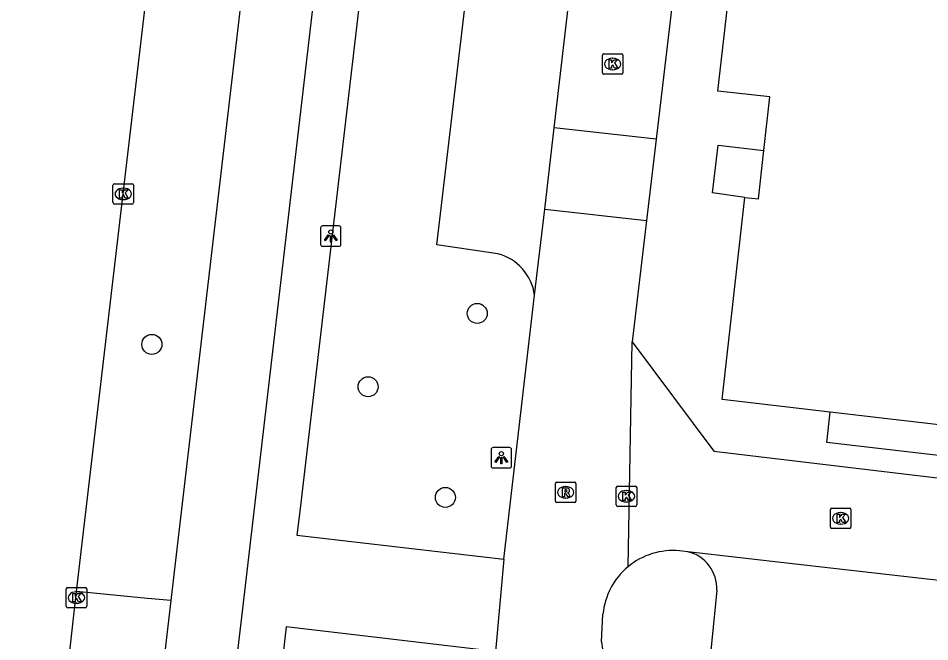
# Model space of a CAD drawing. Extents: x 161243 to 161752, y 384138 to 384885.
# Drawn here: x 161262.07 to 161306.61, y 384325.97 to 384356.46 of the extents above; entities that cross this region are included whole.
import ezdxf

# ---------------------------------------------------------------- set-up
doc = ezdxf.new("R2010")
doc.units = 0
for name, color, linetype in [('IMGEO_Boom', 7, 'Continuous'), ('IMGEO_Fietspad_gesloten', 7, 'Continuous'), ('IMGEO_Kolk', 7, 'Continuous'), ('IMGEO_Lichtpunt', 7, 'Continuous'), ('IMGEO_OVBaan_gesloten', 7, 'Continuous'), ('IMGEO_Pand', 7, 'Continuous'), ('IMGEO_Parkeervlak_open', 7, 'Continuous'), ('IMGEO_Rijbaan_lokaal_open', 7, 'Continuous'), ('IMGEO_Rioolput', 7, 'Continuous'), ('IMGEO_Voetpad_open', 7, 'Continuous')]:
    doc.layers.add(name, color=color, linetype=linetype)

msp = doc.modelspace()

# ---------------------------------------------------------------- linework, layer by layer
at = {"layer": 'IMGEO_Boom'}
for centre in [(161284.497, 384342.025), (161268.596, 384340.51), (161279.162, 384338.438), (161282.938, 384333.026)]:
    msp.add_circle(centre, 0.489, dxfattribs=at)
at = {"layer": 'IMGEO_Fietspad_gesloten'}
for points in [[(161270.005, 384301.578), (161270.134, 384303.063), (161273.019, 384327.449), (161276.269, 384355.259), (161281.811, 384402.692), (161289.671, 384470.352), (161296.755, 384531.182), (161299.82, 384554.106), (161304.483, 384590.763), (161310.58, 384642.356), (161311.044, 384646.284), (161311.712, 384651.942), (161311.774, 384652.424)], [(161306.453, 384637.728), (161300.999, 384591.473), (161296.311, 384554.647), (161293.323, 384531.813), (161286.202, 384471.417), (161278.307, 384403.15), (161275.866, 384382.258), (161272.845, 384356.399), (161269.542, 384328.133), (161269.524, 384327.978)], [(161269.524, 384327.978), (161266.559, 384302.554), (161265.412, 384302.67), (161262.065, 384303.024)]]:
    msp.add_lwpolyline(points, dxfattribs=at)
at = {"layer": 'IMGEO_Kolk'}
for p, q in [((161290.615, 384353.798), (161290.615, 384354.65)), ((161290.69, 384354.724), (161291.542, 384354.724)), ((161291.103, 384354.504), (161291.128, 384354.504)), ((161291.616, 384354.65), (161291.616, 384353.798)), ((161291.126, 384353.944), (161291.101, 384353.944)), ((161291.542, 384353.724), (161290.69, 384353.724)), ((161266.696, 384347.443), (161266.696, 384348.295)), ((161266.771, 384348.369), (161267.623, 384348.369)), ((161267.184, 384348.149), (161267.209, 384348.149)), ((161267.697, 384348.295), (161267.697, 384347.443)), ((161267.623, 384347.369), (161266.771, 384347.369)), ((161267.207, 384347.589), (161267.182, 384347.589)), ((161291.288, 384332.656), (161291.288, 384333.508)), ((161291.363, 384333.582), (161292.215, 384333.582)), ((161292.289, 384333.508), (161292.289, 384332.656)), ((161291.776, 384333.362), (161291.801, 384333.362)), ((161292.215, 384332.582), (161291.363, 384332.582)), ((161291.799, 384332.802), (161291.774, 384332.802)), ((161301.833, 384332.502), (161302.685, 384332.502)), ((161301.758, 384331.576), (161301.758, 384332.428)), ((161302.246, 384332.282), (161302.271, 384332.282)), ((161302.759, 384332.428), (161302.759, 384331.576)), ((161302.269, 384331.722), (161302.244, 384331.722)), ((161302.685, 384331.502), (161301.833, 384331.502)), ((161264.41, 384327.701), (161264.41, 384328.553)), ((161264.485, 384328.627), (161265.337, 384328.627)), ((161265.411, 384328.553), (161265.411, 384327.701)), ((161264.898, 384328.407), (161264.923, 384328.407)), ((161265.337, 384327.627), (161264.485, 384327.627)), ((161264.921, 384327.847), (161264.896, 384327.847))]:
    msp.add_line(p, q, dxfattribs=at)
for points in [[(161290.615, 384353.798), (161290.615, 384354.65)], [(161290.69, 384354.724), (161291.542, 384354.724)], [(161290.936, 384354.424), (161291.059, 384354.424), (161291.059, 384354.273), (161291.189, 384354.424), (161291.353, 384354.424), (161291.207, 384354.273), (161291.36, 384354.024), (161291.208, 384354.024), (161291.123, 384354.188), (161291.059, 384354.121), (161291.059, 384354.024), (161290.936, 384354.024), (161290.936, 384354.424)], [(161291.616, 384354.65), (161291.616, 384353.798)], [(161291.542, 384353.724), (161290.69, 384353.724)], [(161266.696, 384347.443), (161266.696, 384348.295)], [(161266.771, 384348.369), (161267.623, 384348.369)], [(161267.697, 384348.295), (161267.697, 384347.443)], [(161267.017, 384348.069), (161267.14, 384348.069), (161267.14, 384347.918), (161267.27, 384348.069), (161267.434, 384348.069), (161267.288, 384347.918), (161267.441, 384347.669), (161267.289, 384347.669), (161267.204, 384347.833), (161267.14, 384347.766), (161267.14, 384347.669), (161267.017, 384347.669), (161267.017, 384348.069)], [(161267.623, 384347.369), (161266.771, 384347.369)], [(161291.288, 384332.656), (161291.288, 384333.508)], [(161291.363, 384333.582), (161292.215, 384333.582)], [(161292.289, 384333.508), (161292.289, 384332.656)], [(161291.609, 384333.282), (161291.732, 384333.282), (161291.732, 384333.131), (161291.862, 384333.282), (161292.026, 384333.282), (161291.88, 384333.131), (161292.033, 384332.882), (161291.881, 384332.882), (161291.796, 384333.046), (161291.732, 384332.979), (161291.732, 384332.882), (161291.609, 384332.882), (161291.609, 384333.282)], [(161292.215, 384332.582), (161291.363, 384332.582)], [(161301.833, 384332.502), (161302.685, 384332.502)], [(161301.758, 384331.576), (161301.758, 384332.428)], [(161302.079, 384332.202), (161302.202, 384332.202), (161302.202, 384332.051), (161302.332, 384332.202), (161302.496, 384332.202), (161302.35, 384332.051), (161302.503, 384331.802), (161302.351, 384331.802), (161302.266, 384331.966), (161302.202, 384331.899), (161302.202, 384331.802), (161302.079, 384331.802), (161302.079, 384332.202)], [(161302.759, 384332.428), (161302.759, 384331.576)], [(161302.685, 384331.502), (161301.833, 384331.502)], [(161264.41, 384327.701), (161264.41, 384328.553)], [(161264.485, 384328.627), (161265.337, 384328.627)], [(161265.411, 384328.553), (161265.411, 384327.701)], [(161264.731, 384328.327), (161264.854, 384328.327), (161264.854, 384328.176), (161264.984, 384328.327), (161265.148, 384328.327), (161265.002, 384328.176), (161265.155, 384327.927), (161265.003, 384327.927), (161264.918, 384328.091), (161264.854, 384328.024), (161264.854, 384327.927), (161264.731, 384327.927), (161264.731, 384328.327)], [(161265.337, 384327.627), (161264.485, 384327.627)]]:
    msp.add_lwpolyline(points, dxfattribs=at)
for centre, start, end in [((161290.692, 384354.648), 91.552, 178.448), ((161290.692, 384354.648), 91.552, 178.448), ((161291.54, 384354.648), 1.552, 88.448), ((161291.54, 384354.648), 1.552, 88.448), ((161290.692, 384353.8), 181.552, 268.448), ((161290.692, 384353.8), 181.552, 268.448), ((161291.54, 384353.8), 271.552, 358.448), ((161291.54, 384353.8), 271.552, 358.448), ((161266.773, 384348.293), 91.552, 178.448), ((161266.773, 384348.293), 91.552, 178.448), ((161267.621, 384348.293), 1.552, 88.448), ((161267.621, 384348.293), 1.552, 88.448), ((161266.773, 384347.445), 181.552, 268.448), ((161266.773, 384347.445), 181.552, 268.448), ((161267.621, 384347.445), 271.552, 358.448), ((161267.621, 384347.445), 271.552, 358.448), ((161291.365, 384333.506), 91.552, 178.448), ((161291.365, 384333.506), 91.552, 178.448), ((161292.213, 384333.506), 1.552, 88.448), ((161292.213, 384333.506), 1.552, 88.448), ((161291.365, 384332.658), 181.552, 268.448), ((161291.365, 384332.658), 181.552, 268.448), ((161292.213, 384332.658), 271.552, 358.448), ((161292.213, 384332.658), 271.552, 358.448), ((161301.835, 384332.426), 91.552, 178.448), ((161301.835, 384332.426), 91.552, 178.448), ((161302.683, 384332.426), 1.552, 88.448), ((161302.683, 384332.426), 1.552, 88.448), ((161301.835, 384331.578), 181.552, 268.448), ((161301.835, 384331.578), 181.552, 268.448), ((161302.683, 384331.578), 271.552, 358.448), ((161302.683, 384331.578), 271.552, 358.448), ((161264.487, 384328.551), 91.552, 178.448), ((161264.487, 384328.551), 91.552, 178.448), ((161265.335, 384328.551), 1.552, 88.448), ((161265.335, 384328.551), 1.552, 88.448), ((161264.487, 384327.703), 181.552, 268.448), ((161264.487, 384327.703), 181.552, 268.448), ((161265.335, 384327.703), 271.552, 358.448), ((161265.335, 384327.703), 271.552, 358.448)]:
    msp.add_arc(centre, 0.0765, start, end, dxfattribs=at)
for centre, major_axis, ratio, start_param, end_param in [((161291.102, 384354.224), (-0.387, 0.002), 0.722429, 4.712389, 7.853982), ((161291.127, 384354.224), (-0.39, 0.002), 0.717154, 1.570796, 4.712389), ((161267.183, 384347.869), (-0.387, 0.002), 0.722429, 4.712389, 7.853982), ((161267.208, 384347.869), (-0.39, 0.002), 0.717154, 1.570796, 4.712389), ((161291.775, 384333.082), (-0.387, 0.002), 0.722429, 4.712389, 7.853982), ((161291.8, 384333.082), (-0.39, 0.002), 0.717154, 1.570796, 4.712389), ((161302.245, 384332.002), (-0.387, 0.002), 0.722429, 4.712389, 7.853982), ((161302.27, 384332.002), (-0.39, 0.002), 0.717154, 1.570796, 4.712389), ((161264.897, 384328.127), (-0.387, 0.002), 0.722429, 4.712389, 7.853982), ((161264.922, 384328.127), (-0.39, 0.002), 0.717154, 1.570796, 4.712389)]:
    msp.add_ellipse(centre, major_axis=major_axis, ratio=ratio, start_param=start_param, end_param=end_param, dxfattribs=at)
at = {"layer": 'IMGEO_Lichtpunt'}
for p, q in [((161276.842, 384346.208), (161276.842, 384345.401)), ((161276.842, 384346.208), (161276.842, 384345.401)), ((161277.744, 384346.303), (161276.936, 384346.303)), ((161277.744, 384346.303), (161276.936, 384346.303)), ((161277.838, 384345.401), (161277.838, 384346.208)), ((161277.838, 384345.401), (161277.838, 384346.208)), ((161276.936, 384345.307), (161277.744, 384345.307)), ((161276.936, 384345.307), (161277.744, 384345.307)), ((161285.176, 384335.368), (161285.176, 384334.561)), ((161285.176, 384335.368), (161285.176, 384334.561)), ((161286.078, 384335.463), (161285.27, 384335.463)), ((161286.078, 384335.463), (161285.27, 384335.463)), ((161286.172, 384334.561), (161286.172, 384335.368)), ((161286.172, 384334.561), (161286.172, 384335.368)), ((161285.27, 384334.467), (161286.078, 384334.467)), ((161285.27, 384334.467), (161286.078, 384334.467))]:
    msp.add_line(p, q, dxfattribs=at)
for points in [[(161277.216, 384345.872), (161277.255, 384345.844), (161277.067, 384345.582), (161277.029, 384345.609), (161277.216, 384345.872)], [(161277.428, 384345.844), (161277.466, 384345.871), (161277.653, 384345.609), (161277.614, 384345.581), (161277.428, 384345.844)], [(161277.318, 384345.824), (161277.365, 384345.824), (161277.365, 384345.502), (161277.318, 384345.502), (161277.318, 384345.824)], [(161285.55, 384335.032), (161285.589, 384335.004), (161285.401, 384334.742), (161285.363, 384334.769), (161285.55, 384335.032)], [(161285.652, 384334.984), (161285.699, 384334.984), (161285.699, 384334.662), (161285.652, 384334.662), (161285.652, 384334.984)], [(161285.762, 384335.004), (161285.8, 384335.031), (161285.987, 384334.769), (161285.948, 384334.741), (161285.762, 384335.004)]]:
    msp.add_lwpolyline(points, dxfattribs=at)
for centre in [(161277.341, 384346.006), (161285.675, 384335.166)]:
    msp.add_circle(centre, 0.0994, dxfattribs=at)
for centre, start, end in [((161276.936, 384346.208), 90, 180), ((161276.936, 384346.208), 90, 180), ((161277.744, 384346.208), 0, 90), ((161277.744, 384346.208), 0, 90), ((161276.936, 384345.401), 180, 270), ((161276.936, 384345.401), 180, 270), ((161277.744, 384345.401), 270, 0), ((161277.744, 384345.401), 270, 360), ((161285.27, 384335.368), 90, 180), ((161285.27, 384335.368), 90, 180), ((161286.078, 384335.368), 0, 90), ((161286.078, 384335.368), 0, 90), ((161285.27, 384334.561), 180, 270), ((161285.27, 384334.561), 180, 270), ((161286.078, 384334.561), 270, 0), ((161286.078, 384334.561), 270, 360)]:
    msp.add_arc(centre, 0.0946, start, end, dxfattribs=at)
at = {"layer": 'IMGEO_OVBaan_gesloten'}
for points in [[(161264.916, 384328.431), (161267.197, 384347.869), (161269.457, 384367.164), (161271.789, 384387.356), (161274.112, 384407.478), (161276.721, 384430.069), (161279.185, 384451.364), (161281.583, 384471.698), (161283.768, 384490.025), (161286.341, 384511.851), (161288.472, 384530.133), (161288.707, 384532.15), (161290.848, 384550.464), (161293.255, 384570.775), (161295.634, 384591.049), (161297.994, 384611.38), (161300.355, 384631.67), (161301.117, 384638.364)], [(161262.065, 384303.024), (161262.902, 384310.522), (161264.916, 384328.431)]]:
    msp.add_lwpolyline(points, dxfattribs=at)
at = {"layer": 'IMGEO_Pand'}
for points in [[(161298.501, 384349.988), (161298.794, 384352.619), (161296.258, 384352.9), (161296.859, 384358.176)], [(161297.572, 384347.701), (161298.239, 384347.627), (161298.501, 384349.988)], [(161301.751, 384337.193), (161296.472, 384337.807), (161297.572, 384347.701)], [(161313.085, 384335.875), (161301.751, 384337.193)]]:
    msp.add_lwpolyline(points, dxfattribs=at)
at = {"layer": 'IMGEO_Parkeervlak_open'}
msp.add_lwpolyline([(161285.501, 384344.944), (161282.522, 384345.384), (161288.619, 384397.018)], dxfattribs=at)
msp.add_arc((161284.865, 384342.567), 2.461, 8.0685, 75.0339, dxfattribs=at)
at = {"layer": 'IMGEO_Rijbaan_lokaal_open'}
for points in [[(161288.256, 384351.097), (161289.807, 384364.395), (161293.685, 384397.313)], [(161298.617, 384396.701), (161298.295, 384393.967), (161295.07, 384365.998), (161293.243, 384350.542)], [(161287.793, 384347.123), (161288.256, 384351.097)], [(161293.243, 384350.542), (161288.256, 384351.097)], [(161293.243, 384350.542), (161292.774, 384346.569)], [(161287.302, 384342.912), (161287.793, 384347.123)], [(161287.793, 384347.123), (161292.774, 384346.569)], [(161292.774, 384346.569), (161292.073, 384340.641)], [(161285.797, 384330.003), (161287.302, 384342.912)], [(161291.87, 384329.639), (161292.073, 384340.641)], [(161292.073, 384340.641), (161296.063, 384335.287), (161317.215, 384332.754), (161339.947, 384330.177)], [(161294.785, 384330.366), (161294.515, 384330.402), (161294.386, 384330.412)], [(161331.006, 384326.163), (161313.921, 384328.174), (161299.909, 384329.775), (161294.785, 384330.366)], [(161285.797, 384330.003), (161285.384, 384325.484)], [(161290.577, 384325.966), (161290.641, 384327.312)]]:
    msp.add_lwpolyline(points, dxfattribs=at)
for centre, radius, start, end in [((161294.06, 384326.992), 3.435, 84.5543, 129.6032), ((161294.062, 384326.993), 3.436, 129.644, 174.6747), ((161295.089, 384326.277), 4.523, 183.9489, 254.653)]:
    msp.add_arc(centre, radius, start, end, dxfattribs=at)
at = {"layer": 'IMGEO_Rioolput'}
for p, q in [((161288.315, 384332.85), (161288.315, 384333.702)), ((161288.39, 384333.776), (161289.242, 384333.776)), ((161288.803, 384333.556), (161288.828, 384333.556)), ((161289.316, 384333.702), (161289.316, 384332.85)), ((161288.826, 384332.996), (161288.801, 384332.996)), ((161289.242, 384332.776), (161288.39, 384332.776))]:
    msp.add_line(p, q, dxfattribs=at)
for points in [[(161288.315, 384332.85), (161288.315, 384333.702)], [(161288.39, 384333.776), (161289.242, 384333.776)], [(161288.904, 384333.474), (161288.652, 384333.476), (161288.652, 384333.076)], [(161288.83, 384333.395), (161288.776, 384333.395), (161288.776, 384333.314)], [(161289.316, 384333.702), (161289.316, 384332.85)], [(161288.652, 384333.076), (161288.776, 384333.076), (161288.776, 384333.238), (161288.787, 384333.238)], [(161288.776, 384333.314), (161288.828, 384333.314)], [(161288.834, 384333.209), (161288.905, 384333.076), (161289.045, 384333.076), (161288.98, 384333.202)], [(161289.242, 384332.776), (161288.39, 384332.776)]]:
    msp.add_lwpolyline(points, dxfattribs=at)
for centre, radius, start, end in [((161288.392, 384333.7), 0.0765, 91.552, 178.448), ((161288.392, 384333.7), 0.0765, 91.552, 178.448), ((161288.836, 384333.299), 0.0964, 77.0061, 93.1865), ((161288.85, 384333.356), 0.0378, 276.6634, 79.6772), ((161288.903, 384333.364), 0.109, 350.3612, 89.416), ((161289.24, 384333.7), 0.0765, 1.552, 88.448), ((161289.24, 384333.7), 0.0765, 1.552, 88.448), ((161288.786, 384333.185), 0.0533, 26.0293, 88.6989), ((161288.812, 384333.503), 0.19, 274.7715, 282.9687), ((161288.901, 384333.364), 0.112, 277.5842, 350.9817), ((161288.885, 384333.149), 0.108, 29.5134, 73.7905), ((161288.392, 384332.852), 0.0765, 181.552, 268.448), ((161288.392, 384332.852), 0.0765, 181.552, 268.448), ((161289.24, 384332.852), 0.0765, 271.552, 358.448), ((161289.24, 384332.852), 0.0765, 271.552, 358.448)]:
    msp.add_arc(centre, radius, start, end, dxfattribs=at)
for centre, major_axis, ratio, start_param, end_param in [((161288.802, 384333.276), (-0.387, 0.002), 0.722429, 4.712389, 7.853982), ((161288.827, 384333.276), (-0.39, 0.002), 0.717154, 1.570796, 4.712389)]:
    msp.add_ellipse(centre, major_axis=major_axis, ratio=ratio, start_param=start_param, end_param=end_param, dxfattribs=at)
at = {"layer": 'IMGEO_Voetpad_open'}
for points in [[(161283.463, 384397.775), (161282.253, 384387.229), (161275.807, 384332.206), (161275.683, 384331.179), (161285.797, 384330.003)], [(161297.572, 384347.701), (161295.994, 384347.916), (161296.266, 384350.248), (161298.501, 384349.988)], [(161313.085, 384335.875), (161312.912, 384334.391), (161301.582, 384335.71), (161301.751, 384337.193)], [(161269.524, 384327.978), (161268.375, 384328.09), (161264.916, 384328.431)], [(161296.198, 384328.486), (161295.885, 384325.211)], [(161285.384, 384325.484), (161275.163, 384326.694), (161272.935, 384307.077)]]:
    msp.add_lwpolyline(points, dxfattribs=at)
msp.add_arc((161294.377, 384328.588), 1.824, 356.7901, 77.0666, dxfattribs=at)

doc.saveas('drawing.dxf')
